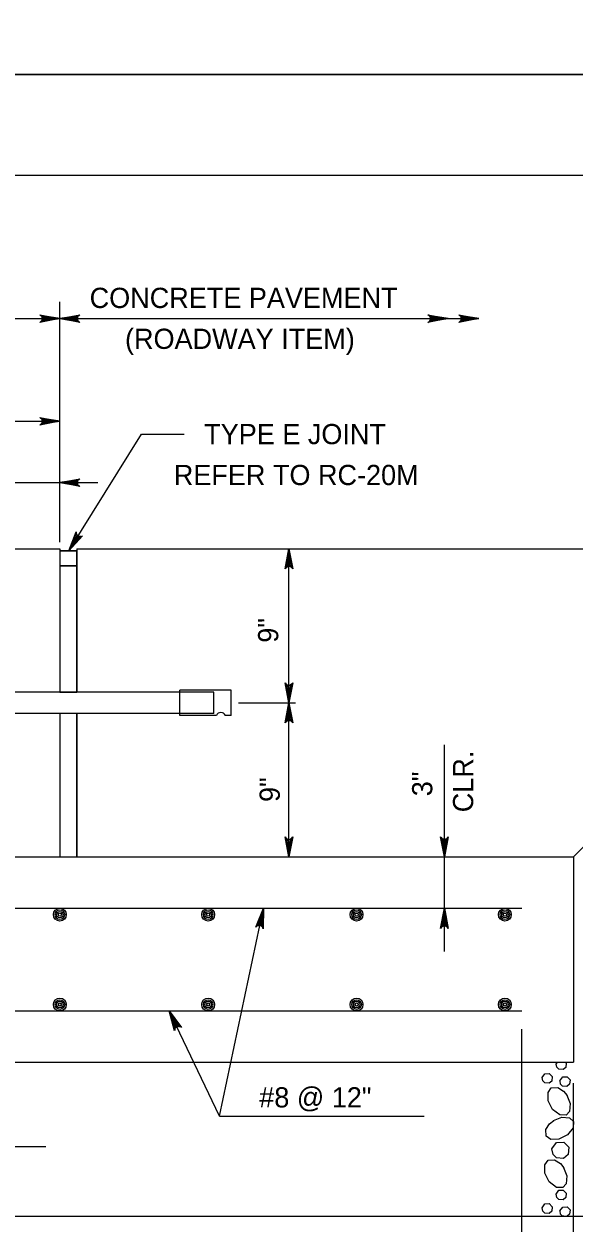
# Model space of a CAD drawing. Extents: x 636530 to 644067, y 294168 to 299122.
# Drawn here: x 642132.6 to 642214.2, y 296374 to 296552 of the extents above; entities that cross this region are included whole.
import ezdxf

# ---------------------------------------------------------------- set-up
doc = ezdxf.new("R2010")
doc.units = 0
doc.layers.add('1', color=7, linetype='Continuous')
doc.layers.add('PLT-BNDY', color=7, linetype='Continuous')

msp = doc.modelspace()

# ---------------------------------------------------------------- linework, layer by layer
at = {"layer": '1'}
for p, q in [((642355.78, 296529.48), (641569.78, 296529.48)), ((642137.92, 296475.09), (642137.92, 296510.74)), ((642032.96, 296508.26), (642137.92, 296508.26)), ((642137.92, 296508.26), (642200.09, 296508.26)), ((642061.72, 296493.02), (642137.92, 296493.02)), ((642139.25, 296473.78), (642150.05, 296491.12)), ((642150.05, 296491.12), (642156.37, 296491.12)), ((642113.09, 296483.91), (642143.58, 296483.91)), ((641995.58, 296474.1), (642137.92, 296474.1)), ((642137.92, 296474.1), (642137.92, 296453.05)), ((642137.92, 296473.78), (642140.46, 296473.78)), ((642140.46, 296474.1), (642289.41, 296474.1)), ((642140.46, 296474.1), (642140.46, 296452.83)), ((642171.91, 296428.38), (642171.91, 296474.1)), ((642137.92, 296471.56), (642140.46, 296471.56)), ((642160.78, 296452.83), (642115.06, 296452.83)), ((642163.32, 296453.13), (642155.7, 296453.13)), ((642155.7, 296452.83), (642155.7, 296453.13)), ((642155.7, 296449.65), (642155.7, 296452.83)), ((642160.78, 296449.65), (642160.78, 296452.83)), ((642163.32, 296449.34), (642163.32, 296453.13)), ((642164.45, 296451.24), (642172.89, 296451.24)), ((642160.78, 296449.65), (642115.06, 296449.65)), ((642137.92, 296449.65), (642137.92, 296428.38)), ((642140.46, 296449.65), (642140.46, 296428.38)), ((642155.7, 296449.34), (642155.7, 296449.65)), ((642161.18, 296449.34), (642155.7, 296449.34)), ((642163.32, 296449.34), (642162.47, 296449.34)), ((642214.12, 296428.38), (642234.44, 296448.7)), ((642194.98, 296414.34), (642194.98, 296445.02)), ((641995.58, 296428.38), (642137.92, 296428.38)), ((642061.72, 296428.38), (642214.12, 296428.38)), ((642214.12, 296428.38), (642214.12, 296397.9)), ((642069.34, 296420.76), (642206.5, 296420.76)), ((642161.61, 296389.92), (642168.15, 296420.76)), ((642069.34, 296405.52), (642206.5, 296405.52)), ((642161.61, 296389.92), (642154.16, 296405.52)), ((642206.5, 296362.31), (642206.5, 296402.83)), ((642061.72, 296397.9), (642214.12, 296397.9)), ((642214.12, 296352.07), (642214.12, 296394.8)), ((642161.61, 296389.92), (642191.98, 296389.92)), ((642105.42, 296385.38), (642135.86, 296385.38)), ((642046.48, 296375.04), (642229.36, 296375.04))]:
    msp.add_line(p, q, dxfattribs=at)
for points in [[(642137.92, 296508.26), (642134.94, 296507.7), (642135.05, 296507.78), (642135.17, 296507.86), (642135.23, 296507.96), (642135.28, 296508.06), (642135.3, 296508.16), (642135.32, 296508.26), (642135.3, 296508.36), (642135.28, 296508.46), (642135.23, 296508.56), (642135.17, 296508.66), (642135.05, 296508.74), (642134.94, 296508.82), (642137.92, 296508.26), (642135.05, 296508.74), (642135.17, 296508.66), (642137.92, 296508.26), (642135.23, 296508.56), (642135.28, 296508.46), (642137.92, 296508.26), (642135.3, 296508.36), (642135.32, 296508.26), (642137.92, 296508.26), (642135.3, 296508.16), (642135.28, 296508.06), (642137.92, 296508.26), (642135.23, 296507.96), (642135.17, 296507.86), (642137.92, 296508.26), (642135.05, 296507.78)], [(642137.92, 296508.26), (642140.9, 296508.82), (642140.79, 296508.74), (642140.67, 296508.66), (642140.61, 296508.56), (642140.55, 296508.46), (642140.54, 296508.36), (642140.52, 296508.26), (642140.54, 296508.16), (642140.55, 296508.06), (642140.61, 296507.96), (642140.67, 296507.86), (642140.79, 296507.78), (642140.9, 296507.7), (642137.92, 296508.26), (642140.79, 296507.78), (642140.67, 296507.86), (642137.92, 296508.26), (642140.61, 296507.96), (642140.55, 296508.06), (642137.92, 296508.26), (642140.54, 296508.16), (642140.52, 296508.26), (642137.92, 296508.26), (642140.54, 296508.36), (642140.55, 296508.46), (642137.92, 296508.26), (642140.61, 296508.56), (642140.67, 296508.66), (642137.92, 296508.26), (642140.79, 296508.74)], [(642195.52, 296508.26), (642192.54, 296507.7), (642192.65, 296507.78), (642192.77, 296507.86), (642192.83, 296507.96), (642192.88, 296508.06), (642192.9, 296508.16), (642192.92, 296508.26), (642192.9, 296508.36), (642192.88, 296508.46), (642192.83, 296508.56), (642192.77, 296508.66), (642192.65, 296508.74), (642192.54, 296508.82), (642195.52, 296508.26), (642192.65, 296508.74), (642192.77, 296508.66), (642195.52, 296508.26), (642192.83, 296508.56), (642192.88, 296508.46), (642195.52, 296508.26), (642192.9, 296508.36), (642192.92, 296508.26), (642195.52, 296508.26), (642192.9, 296508.16), (642192.88, 296508.06), (642195.52, 296508.26), (642192.83, 296507.96), (642192.77, 296507.86), (642195.52, 296508.26), (642192.65, 296507.78)], [(642200.09, 296508.26), (642197.11, 296507.7), (642197.22, 296507.78), (642197.34, 296507.86), (642197.4, 296507.96), (642197.46, 296508.06), (642197.47, 296508.16), (642197.49, 296508.26), (642197.47, 296508.36), (642197.46, 296508.46), (642197.4, 296508.56), (642197.34, 296508.66), (642197.22, 296508.74), (642197.11, 296508.82), (642200.09, 296508.26), (642197.22, 296508.74), (642197.34, 296508.66), (642200.09, 296508.26), (642197.4, 296508.56), (642197.46, 296508.46), (642200.09, 296508.26), (642197.47, 296508.36), (642197.49, 296508.26), (642200.09, 296508.26), (642197.47, 296508.16), (642197.46, 296508.06), (642200.09, 296508.26), (642197.4, 296507.96), (642197.34, 296507.86), (642200.09, 296508.26), (642197.22, 296507.78)], [(642137.92, 296493.02), (642134.94, 296492.46), (642135.05, 296492.54), (642135.17, 296492.62), (642135.23, 296492.72), (642135.28, 296492.82), (642135.3, 296492.92), (642135.32, 296493.02), (642135.3, 296493.12), (642135.28, 296493.22), (642135.23, 296493.32), (642135.17, 296493.42), (642135.05, 296493.5), (642134.94, 296493.58), (642137.92, 296493.02), (642135.05, 296493.5), (642135.17, 296493.42), (642137.92, 296493.02), (642135.23, 296493.32), (642135.28, 296493.22), (642137.92, 296493.02), (642135.3, 296493.12), (642135.32, 296493.02), (642137.92, 296493.02), (642135.3, 296492.92), (642135.28, 296492.82), (642137.92, 296493.02), (642135.23, 296492.72), (642135.17, 296492.62), (642137.92, 296493.02), (642135.05, 296492.54)], [(642137.92, 296483.91), (642140.9, 296484.47), (642140.79, 296484.39), (642140.67, 296484.31), (642140.61, 296484.21), (642140.55, 296484.11), (642140.54, 296484.01), (642140.52, 296483.91), (642140.54, 296483.81), (642140.55, 296483.71), (642140.61, 296483.61), (642140.67, 296483.51), (642140.79, 296483.43), (642140.9, 296483.35), (642137.92, 296483.91), (642140.79, 296483.43), (642140.67, 296483.51), (642137.92, 296483.91), (642140.61, 296483.61), (642140.55, 296483.71), (642137.92, 296483.91), (642140.54, 296483.81), (642140.52, 296483.91), (642137.92, 296483.91), (642140.54, 296484.01), (642140.55, 296484.11), (642137.92, 296483.91), (642140.61, 296484.21), (642140.67, 296484.31), (642137.92, 296483.91), (642140.79, 296484.39)], [(642139.25, 296473.78), (642140.35, 296476.61), (642140.36, 296476.33), (642140.47, 296476.12), (642140.62, 296475.99), (642140.81, 296475.91), (642141.04, 296475.91), (642141.3, 296476.02), (642139.25, 296473.78), (642141.04, 296475.91), (642140.81, 296475.91), (642139.25, 296473.78), (642140.62, 296475.99), (642140.47, 296476.12), (642139.25, 296473.78), (642140.36, 296476.33)], [(642171.91, 296474.1), (642172.47, 296471.11), (642172.31, 296471.34), (642172.11, 296471.46), (642171.91, 296471.5), (642171.71, 296471.46), (642171.51, 296471.34), (642171.35, 296471.11), (642171.91, 296474.1), (642171.51, 296471.34), (642171.71, 296471.46), (642171.91, 296474.1), (642171.91, 296471.5), (642172.11, 296471.46), (642171.91, 296474.1), (642172.31, 296471.34)], [(642171.91, 296451.24), (642171.35, 296454.22), (642171.51, 296453.99), (642171.71, 296453.87), (642171.91, 296453.84), (642172.11, 296453.87), (642172.31, 296453.99), (642172.47, 296454.22), (642171.91, 296451.24), (642172.31, 296453.99), (642172.11, 296453.87), (642171.91, 296451.24), (642171.91, 296453.84), (642171.71, 296453.87), (642171.91, 296451.24), (642171.51, 296453.99)], [(642171.91, 296451.24), (642172.47, 296448.25), (642172.31, 296448.48), (642172.11, 296448.6), (642171.91, 296448.64), (642171.71, 296448.6), (642171.51, 296448.48), (642171.35, 296448.25), (642171.91, 296451.24), (642171.51, 296448.48), (642171.71, 296448.6), (642171.91, 296451.24), (642171.91, 296448.64), (642172.11, 296448.6), (642171.91, 296451.24), (642172.31, 296448.48)], [(642171.91, 296428.38), (642171.35, 296431.36), (642171.51, 296431.13), (642171.71, 296431.01), (642171.91, 296430.98), (642172.11, 296431.01), (642172.31, 296431.13), (642172.47, 296431.36), (642171.91, 296428.38), (642172.31, 296431.13), (642172.11, 296431.01), (642171.91, 296428.38), (642171.91, 296430.98), (642171.71, 296431.01), (642171.91, 296428.38), (642171.51, 296431.13)], [(642194.98, 296428.38), (642194.42, 296431.36), (642194.5, 296431.25), (642194.58, 296431.13), (642194.68, 296431.07), (642194.78, 296431.01), (642194.88, 296430.99), (642194.98, 296430.98), (642195.08, 296430.99), (642195.18, 296431.01), (642195.28, 296431.07), (642195.38, 296431.13), (642195.46, 296431.25), (642195.53, 296431.36), (642194.98, 296428.38), (642195.46, 296431.25), (642195.38, 296431.13), (642194.98, 296428.38), (642195.28, 296431.07), (642195.18, 296431.01), (642194.98, 296428.38), (642195.08, 296430.99), (642194.98, 296430.98), (642194.98, 296428.38), (642194.88, 296430.99), (642194.78, 296431.01), (642194.98, 296428.38), (642194.68, 296431.07), (642194.58, 296431.13), (642194.98, 296428.38), (642194.5, 296431.25)], [(642168.15, 296420.76), (642168.08, 296417.72), (642168.02, 296417.85), (642167.97, 296417.98), (642167.88, 296418.06), (642167.8, 296418.14), (642167.7, 296418.18), (642167.61, 296418.21), (642167.51, 296418.22), (642167.41, 296418.22), (642167.3, 296418.18), (642167.19, 296418.15), (642167.08, 296418.05), (642166.98, 296417.96), (642168.15, 296420.76), (642167.08, 296418.05), (642167.19, 296418.15), (642168.15, 296420.76), (642167.3, 296418.18), (642167.41, 296418.22), (642168.15, 296420.76), (642167.51, 296418.22), (642167.61, 296418.21), (642168.15, 296420.76), (642167.7, 296418.18), (642167.8, 296418.14), (642168.15, 296420.76), (642167.88, 296418.06), (642167.97, 296417.98), (642168.15, 296420.76), (642168.02, 296417.85)], [(642194.98, 296420.76), (642195.53, 296417.77), (642195.46, 296417.89), (642195.38, 296418), (642195.28, 296418.06), (642195.18, 296418.12), (642195.08, 296418.14), (642194.98, 296418.16), (642194.88, 296418.14), (642194.78, 296418.12), (642194.68, 296418.06), (642194.58, 296418), (642194.5, 296417.89), (642194.42, 296417.77), (642194.98, 296420.76), (642194.5, 296417.89), (642194.58, 296418), (642194.98, 296420.76), (642194.68, 296418.06), (642194.78, 296418.12), (642194.98, 296420.76), (642194.88, 296418.14), (642194.98, 296418.16), (642194.98, 296420.76), (642195.08, 296418.14), (642195.18, 296418.12), (642194.98, 296420.76), (642195.28, 296418.06), (642195.38, 296418), (642194.98, 296420.76), (642195.46, 296417.89)], [(642154.16, 296405.52), (642155.95, 296403.07), (642155.83, 296403.14), (642155.71, 296403.21), (642155.59, 296403.22), (642155.48, 296403.23), (642155.38, 296403.2), (642155.28, 296403.17), (642155.2, 296403.11), (642155.12, 296403.05), (642155.05, 296402.96), (642154.99, 296402.86), (642154.96, 296402.72), (642154.94, 296402.59), (642154.16, 296405.52), (642154.96, 296402.72), (642154.99, 296402.86), (642154.16, 296405.52), (642155.05, 296402.96), (642155.12, 296403.05), (642154.16, 296405.52), (642155.2, 296403.11), (642155.28, 296403.17), (642154.16, 296405.52), (642155.38, 296403.2), (642155.48, 296403.23), (642154.16, 296405.52), (642155.59, 296403.22), (642155.71, 296403.21), (642154.16, 296405.52), (642155.83, 296403.14)], [(642211.57, 296397.64), (642211.75, 296397.9)], [(642212.96, 296397.9), (642213.06, 296397.79), (642213, 296397.14), (642212.6, 296396.81), (642211.96, 296396.86), (642211.66, 296397.15), (642211.57, 296397.64)], [(642209.49, 296395.63), (642209.89, 296396.2), (642210.53, 296396.24), (642210.98, 296395.77), (642210.92, 296395.12), (642210.52, 296394.79), (642209.88, 296394.84), (642209.58, 296395.13), (642209.49, 296395.63)], [(642212.13, 296395.15), (642212.54, 296395.73), (642213.18, 296395.76), (642213.63, 296395.3), (642213.57, 296394.65), (642213.17, 296394.32), (642212.53, 296394.37), (642212.23, 296394.66), (642212.14, 296395.15)], [(642213.15, 296393.02), (642213.65, 296391.76), (642213.55, 296390.61), (642213.03, 296390.06), (642212.09, 296390.08), (642211.02, 296390.91), (642210.38, 296392.2), (642210.36, 296393.41), (642210.85, 296394.09), (642211.81, 296394.16), (642212.68, 296393.61), (642213.18, 296392.97)], [(642211.16, 296389.25), (642212.42, 296389.75), (642213.57, 296389.65), (642214.12, 296389.13), (642214.1, 296388.19), (642213.27, 296387.12), (642211.98, 296386.48), (642210.77, 296386.46), (642210.08, 296386.94), (642210.02, 296387.91), (642210.57, 296388.78), (642211.21, 296389.28)], [(642210.95, 296385.04), (642211.63, 296385.99), (642212.7, 296386.05), (642213.45, 296385.28), (642213.34, 296384.2), (642212.67, 296383.64), (642211.62, 296383.72), (642211.12, 296384.21), (642210.95, 296385.04)], [(642212.66, 296382.29), (642213.16, 296381.03), (642213.06, 296379.87), (642212.54, 296379.33), (642211.6, 296379.34), (642210.54, 296380.18), (642209.89, 296381.46), (642209.87, 296382.68), (642210.36, 296383.36), (642211.32, 296383.43), (642212.19, 296382.87), (642212.7, 296382.24)], [(642211.57, 296378.33), (642211.97, 296378.9), (642212.62, 296378.94), (642213.06, 296378.48), (642213, 296377.83), (642212.6, 296377.5), (642211.96, 296377.54), (642211.66, 296377.83), (642211.57, 296378.33)], [(642209.49, 296376.31), (642209.89, 296376.89), (642210.53, 296376.92), (642210.98, 296376.46), (642210.92, 296375.81), (642210.52, 296375.48), (642209.88, 296375.52), (642209.58, 296375.81), (642209.49, 296376.31)], [(642212.13, 296375.84), (642212.54, 296376.41), (642213.18, 296376.45), (642213.63, 296375.99), (642213.57, 296375.34), (642213.21, 296375.04)], [(642212.72, 296375.04), (642212.53, 296375.05), (642212.23, 296375.34), (642212.14, 296375.84)]]:
    msp.add_lwpolyline(points, dxfattribs=at)
for points in [[(642137.92, 296471.56), (642140.46, 296471.56), (642140.46, 296473.78), (642137.92, 296473.78)], [(642137.92, 296452.83), (642140.46, 296452.83), (642140.46, 296471.56), (642137.92, 296471.56)], [(642137.92, 296428.38), (642140.46, 296428.38), (642140.46, 296449.65), (642137.92, 296449.65)]]:
    msp.add_lwpolyline(points, close=True, dxfattribs=at)
for centre, radius in [((642137.92, 296419.81), 0.952), ((642137.92, 296419.81), 0.714), ((642137.92, 296419.81), 0.476), ((642137.92, 296419.81), 0.238), ((642159.93, 296419.81), 0.952), ((642159.93, 296419.81), 0.714), ((642159.93, 296419.81), 0.476), ((642159.93, 296419.81), 0.238), ((642181.95, 296419.81), 0.952), ((642181.95, 296419.81), 0.714), ((642181.95, 296419.81), 0.476), ((642181.95, 296419.81), 0.238), ((642203.96, 296419.81), 0.952), ((642203.96, 296419.81), 0.714), ((642203.96, 296419.81), 0.476), ((642203.96, 296419.81), 0.238), ((642137.92, 296406.47), 0.952), ((642137.92, 296406.47), 0.714), ((642137.92, 296406.47), 0.476), ((642137.92, 296406.47), 0.238), ((642159.93, 296406.47), 0.952), ((642159.93, 296406.47), 0.714), ((642159.93, 296406.47), 0.476), ((642159.93, 296406.47), 0.238), ((642181.95, 296406.47), 0.952), ((642181.95, 296406.47), 0.714), ((642181.95, 296406.47), 0.476), ((642181.95, 296406.47), 0.238), ((642203.96, 296406.47), 0.952), ((642203.96, 296406.47), 0.714), ((642203.96, 296406.47), 0.476), ((642203.96, 296406.47), 0.238)]:
    msp.add_circle(centre, radius, dxfattribs=at)
msp.add_arc((642161.83, 296449.13), 0.682, 18.6629, 161.3371, dxfattribs=at)
at = {"layer": 'PLT-BNDY'}
for points in [[(641529.78, 297138.48), (642370.78, 297138.48), (642370.78, 296544.48), (641529.78, 296544.48)], [(641529.78, 296544.48), (642370.78, 296544.48), (642370.78, 295950.48), (641529.78, 295950.48)]]:
    msp.add_lwpolyline(points, close=True, dxfattribs=at)

# ---------------------------------------------------------------- texts
at = {"layer": '1'}
for s, p in [('CONCRETE PAVEMENT', (642142.34, 296509.83)), ('(ROADWAY ITEM)', (642147.59, 296503.76)), ('TYPE E JOINT', (642159.34, 296489.62)), ('REFER TO RC-20M', (642154.83, 296483.55)), ('#8 @ 12"', (642167.51, 296391.2))]:
    msp.add_text(s, height=3, dxfattribs=at).set_placement(p)
for s, p in [('9"', (642170.33, 296460.16)), ('CLR.', (642199.26, 296435)), ('9"', (642170.56, 296436.53)), ('3"', (642193.19, 296437.38))]:
    msp.add_text(s, height=3, rotation=90, dxfattribs=at).set_placement(p)

doc.saveas('drawing.dxf')
